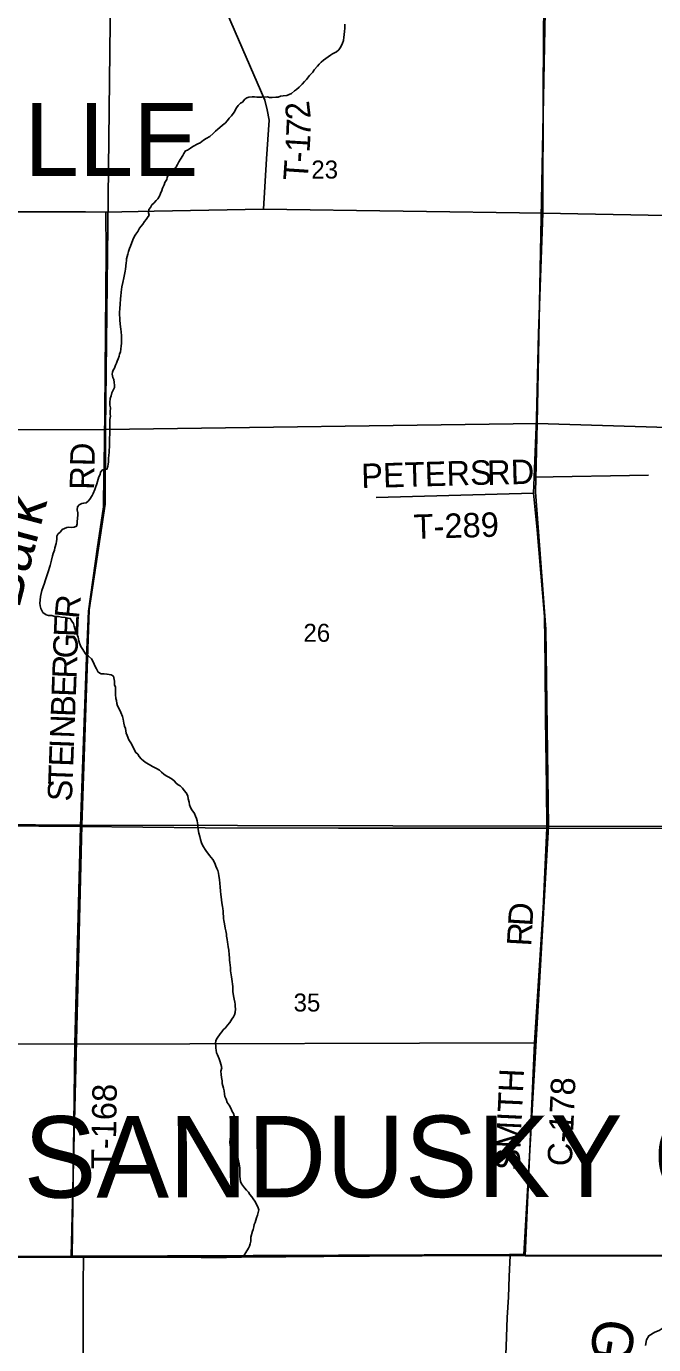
# Model space of a CAD drawing. Extents: x -8.5 to 18.7, y -20.3 to 7.
# Drawn here: x -5.06 to -2.14, y -11.04 to -4.91 of the extents above; entities that cross this region are included whole.
import ezdxf

# ---------------------------------------------------------------- set-up
doc = ezdxf.new("R2010")
doc.units = 0
for name, color, linetype in [('GM_X_Corporation', 7, 'Continuous'), ('GM_X_County_Road', 7, 'Continuous'), ('GM_X_County_Road_Text', 7, 'Continuous'), ('GM_X_County_Text', 7, 'Continuous'), ('GM_X_Minor_River', 7, 'Continuous'), ('GM_X_Minor_River_Text', 7, 'Continuous'), ('GM_X_Section', 7, 'Continuous'), ('GM_X_Section_Text', 7, 'Continuous'), ('GM_X_Township_Road', 7, 'Continuous'), ('GM_X_Township_Road_Text', 7, 'Continuous'), ('GM_X_Township_Text', 7, 'Continuous'), ('SH_Cut_Line', 7, 'Continuous')]:
    doc.layers.add(name, color=color, linetype=linetype)

msp = doc.modelspace()

# ---------------------------------------------------------------- linework, layer by layer
at = {"layer": 'GM_X_Corporation'}
for points in [[(-5.1117, -10.6367), (-4.8829, -10.6348), (-4.8436, -10.6347), (-4.7919, -10.6346), (-4.7685, -10.6345), (-4.638, -10.6355), (-4.4466, -10.6349), (-4.244, -10.6358), (-4.1259, -10.6358), (-4.0563, -10.6352), (-3.85, -10.6336), (-3.6734, -10.6316), (-3.4609, -10.6303), (-3.216, -10.6284), (-3.0771, -10.6275), (-2.8458, -10.6274), (-2.8064, -10.6276), (-2.7874, -10.6276), (-2.7373, -10.6283), (-2.7041, -10.6288), (-2.581, -10.6288), (-2.5015, -10.6287), (-2.3436, -10.6285), (-2.1696, -10.6282), (-2.0987, -10.6286)], [(-2.0987, -10.6286), (-2.1696, -10.6282), (-2.3436, -10.6285), (-2.5015, -10.6287), (-2.581, -10.6288), (-2.7041, -10.6288), (-2.7373, -10.6283), (-2.7874, -10.6276), (-2.8064, -10.6276), (-2.8458, -10.6274), (-3.0771, -10.6275), (-3.216, -10.6284), (-3.4609, -10.6303), (-3.6734, -10.6316), (-3.85, -10.6336), (-4.0563, -10.6352), (-4.1259, -10.6358), (-4.244, -10.6358), (-4.4466, -10.6349), (-4.638, -10.6355), (-4.7685, -10.6345), (-4.7919, -10.6346), (-4.8436, -10.6347), (-4.8829, -10.6348), (-5.1117, -10.6367)]]:
    msp.add_lwpolyline(points, dxfattribs=at)
at = {"layer": 'GM_X_County_Road'}
for p, q in [((-6.7402, -8.6177), (-4.8054, -8.6334)), ((-4.8432, -10.6358), (-4.7915, -10.6357))]:
    msp.add_line(p, q, dxfattribs=at)
for points in [[(-2.6535, -5.7816), (-2.6519, -5.2126), (-2.6487, -4.7751)], [(-6.6624, -5.7822), (-5.462, -5.7761), (-4.7817, -5.7756), (-4.6868, -5.7764), (-4.4626, -5.7723)], [(-4.4626, -5.7723), (-3.9531, -5.763), (-2.6535, -5.7816), (-0.5274, -5.8211)], [(-2.6355, -8.6408), (-2.637, -8.4485), (-2.6411, -8.1332), (-2.6424, -7.8832), (-2.6463, -7.6575), (-2.6801, -7.2535), (-2.6979, -7.0831), (-2.6949, -7.0095), (-2.684, -6.7368), (-2.6746, -6.3389), (-2.6535, -5.7816)], [(-4.8054, -8.6334), (-4.2254, -8.6404), (-3.6044, -8.6405), (-3.2741, -8.6405), (-2.6355, -8.6408), (-1.6159, -8.6434), (-0.8272, -8.6263), (-0.6867, -8.6253), (-0.6567, -8.6223), (-0.6531, -8.6219), (-0.6374, -8.6114)], [(-2.7369, -10.6294), (-2.6925, -9.6397), (-2.6529, -9.0143), (-2.6355, -8.6408)], [(-6.8604, -10.6554), (-6.7623, -10.6544), (-6.6529, -10.6525), (-6.5646, -10.6514), (-6.4813, -10.6501), (-6.27, -10.6472), (-6.0524, -10.6444), (-5.8398, -10.6403), (-5.7242, -10.6406), (-5.4842, -10.6404), (-5.2716, -10.6398), (-5.1112, -10.6378), (-4.8825, -10.6359), (-4.8432, -10.6358)], [(-4.7915, -10.6357), (-4.7681, -10.6356), (-4.6375, -10.6366), (-4.4462, -10.636), (-4.2436, -10.6369), (-4.1254, -10.6369), (-4.0558, -10.6363), (-3.8495, -10.6347), (-3.673, -10.6327), (-3.4604, -10.6314), (-3.2155, -10.6295), (-3.0767, -10.6286), (-2.8454, -10.6285), (-2.806, -10.6287)], [(-2.806, -10.6287), (-2.787, -10.6287), (-2.7369, -10.6294)], [(-2.7369, -10.6294), (-2.7037, -10.6299), (-2.5806, -10.6299), (-2.5011, -10.6298), (-2.3432, -10.6296), (-2.1692, -10.6293), (-2.0983, -10.6297), (-1.9268, -10.6296), (-1.8733, -10.6296), (-1.7688, -10.6303)]]:
    msp.add_lwpolyline(points, dxfattribs=at)
at = {"layer": 'GM_X_Minor_River'}
for points in [[(-3.5747, -4.9021), (-3.5757, -4.9233), (-3.5773, -4.9347), (-3.5783, -4.9529), (-3.5792, -4.9635), (-3.5816, -4.9787), (-3.5863, -4.9915), (-3.591, -5.0013), (-3.5972, -5.0127)], [(-3.5972, -5.0127), (-3.6034, -5.0225), (-3.6141, -5.0315), (-3.6317, -5.0411), (-3.6423, -5.0463), (-3.6531, -5.0546), (-3.663, -5.0621), (-3.6745, -5.0695), (-3.6852, -5.0793), (-3.6952, -5.089), (-3.7029, -5.0981), (-3.7182, -5.1154), (-3.7244, -5.1252), (-3.7398, -5.1417), (-3.7536, -5.1598), (-3.7621, -5.1696), (-3.7736, -5.1816), (-3.7882, -5.1951), (-3.8004, -5.2071), (-3.8096, -5.2131), (-3.8234, -5.2251), (-3.8341, -5.2303), (-3.8448, -5.234), (-3.8622, -5.2361), (-3.8751, -5.2374), (-3.8851, -5.2419), (-3.8964, -5.2425), (-3.9131, -5.2431), (-3.9253, -5.243), (-3.9351, -5.2413), (-3.9602, -5.2418), (-3.9746, -5.2424), (-3.9844, -5.2423), (-3.995, -5.2407), (-4.0064, -5.2413), (-4.0209, -5.2427), (-4.0307, -5.2449), (-4.0399, -5.2516), (-4.0515, -5.2659), (-4.0606, -5.2704), (-4.0706, -5.2809), (-4.0783, -5.2922), (-4.0892, -5.3126), (-4.1023, -5.3284), (-4.113, -5.3404), (-4.1207, -5.3502), (-4.1322, -5.363), (-4.1437, -5.3727), (-4.1567, -5.3832), (-4.1659, -5.3915), (-4.1767, -5.4005), (-4.1882, -5.411), (-4.2035, -5.4245), (-4.2195, -5.4342), (-4.2325, -5.4424), (-4.2486, -5.4544), (-4.2585, -5.4588), (-4.2814, -5.4722), (-4.2936, -5.4797), (-4.3066, -5.4879), (-4.3158, -5.4924), (-4.3235, -5.5037), (-4.3289, -5.5127), (-4.3397, -5.5301), (-4.3475, -5.5429), (-4.3537, -5.5557), (-4.3614, -5.5686), (-4.376, -5.5821), (-4.3844, -5.5926), (-4.3967, -5.6054), (-4.4014, -5.616), (-4.403, -5.6258), (-4.4123, -5.6394), (-4.4162, -5.6492), (-4.424, -5.6658), (-4.4263, -5.6757), (-4.4318, -5.6908), (-4.4365, -5.7029), (-4.4442, -5.7149), (-4.4534, -5.7224), (-4.4642, -5.7345), (-4.4734, -5.7435), (-4.4788, -5.7548), (-4.4873, -5.7646), (-4.489, -5.7805), (-4.4853, -5.7912), (-4.4938, -5.8025), (-4.5, -5.8115), (-4.5077, -5.8206), (-4.5154, -5.8326), (-4.53, -5.8515), (-4.5385, -5.8673), (-4.5478, -5.8794), (-4.5539, -5.8892), (-4.5617, -5.9058), (-4.5719, -5.9353), (-4.5774, -5.9466), (-4.5821, -5.9602), (-4.5852, -5.9716), (-4.59, -5.9943), (-4.5901, -6.0034)], [(-4.5901, -6.0034), (-4.5925, -6.0125), (-4.5951, -6.0421), (-4.5975, -6.0519), (-4.6007, -6.0671), (-4.6039, -6.083), (-4.608, -6.1042), (-4.612, -6.1247), (-4.6153, -6.1482), (-4.6178, -6.1679), (-4.6187, -6.1777), (-4.6198, -6.2066), (-4.6222, -6.224), (-4.6232, -6.2445), (-4.6233, -6.2536), (-4.622, -6.2703), (-4.6213, -6.2794), (-4.6208, -6.2961), (-4.6187, -6.3098), (-4.6173, -6.3205), (-4.6159, -6.3334), (-4.6146, -6.3524), (-4.614, -6.3653), (-4.6142, -6.3873), (-4.6151, -6.3979), (-4.6168, -6.4139), (-4.6192, -6.426), (-4.6231, -6.4373), (-4.6255, -6.4464), (-4.6294, -6.4585), (-4.6334, -6.4691), (-4.6365, -6.4797), (-4.6419, -6.4888), (-4.6459, -6.5024), (-4.6521, -6.5122), (-4.6552, -6.5213), (-4.6568, -6.5304), (-4.6547, -6.5456), (-4.6503, -6.5555), (-4.6474, -6.5684), (-4.646, -6.5806), (-4.6469, -6.592), (-4.6539, -6.6071), (-4.6593, -6.6169), (-4.6625, -6.6313), (-4.6672, -6.6441), (-4.6689, -6.6623), (-4.6676, -6.6737), (-4.6654, -6.6867), (-4.6664, -6.7056), (-4.6665, -6.7155), (-4.6659, -6.7254), (-4.6676, -6.7413), (-4.6677, -6.755), (-4.6686, -6.7656), (-4.668, -6.7815), (-4.6683, -6.8089), (-4.6693, -6.8271), (-4.6703, -6.846), (-4.6705, -6.8673), (-4.6715, -6.8848), (-4.6716, -6.8939), (-4.6725, -6.9075), (-4.6742, -6.9227), (-4.6751, -6.9371), (-4.676, -6.9485), (-4.6768, -6.9576), (-4.6815, -6.9712), (-4.6937, -6.9756), (-4.7028, -6.9755), (-4.7113, -6.9853), (-4.7137, -6.9967), (-4.7199, -7.0072), (-4.723, -7.0178), (-4.7255, -7.0299), (-4.7294, -7.0398), (-4.7356, -7.0579), (-4.738, -7.067), (-4.7458, -7.0844), (-4.7505, -7.0942), (-4.7613, -7.1116), (-4.7697, -7.1213), (-4.7789, -7.1281), (-4.7896, -7.1295), (-4.7987, -7.1317), (-4.8117, -7.1384), (-4.8193, -7.1474), (-4.8195, -7.1603), (-4.8166, -7.1755), (-4.8167, -7.1846), (-4.8201, -7.2165), (-4.821, -7.2263), (-4.8234, -7.2377), (-4.8341, -7.2421), (-4.8485, -7.2427), (-4.8583, -7.2419), (-4.8682, -7.2433), (-4.8797, -7.2477), (-4.8896, -7.2529), (-4.898, -7.2635), (-4.9103, -7.274)], [(-4.9103, -7.274), (-4.915, -7.283), (-4.9151, -7.2967), (-4.9168, -7.3081), (-4.9184, -7.3179), (-4.9239, -7.3376), (-4.9256, -7.3482), (-4.9318, -7.3641), (-4.9357, -7.3747), (-4.939, -7.3951), (-4.9453, -7.4194), (-4.9485, -7.4284), (-4.9532, -7.4443), (-4.9595, -7.464), (-4.9642, -7.4776), (-4.9689, -7.4905), (-4.9728, -7.5018), (-4.9791, -7.5192), (-4.9846, -7.5366), (-4.9878, -7.5503), (-4.9902, -7.5647), (-4.9919, -7.5806), (-4.9936, -7.595), (-4.993, -7.6079), (-4.9893, -7.6193), (-4.9849, -7.6285), (-4.9797, -7.6377), (-4.9646, -7.6492), (-4.9533, -7.6516), (-4.9381, -7.6525), (-4.929, -7.6557), (-4.9177, -7.6565), (-4.9071, -7.6574), (-4.8927, -7.6606), (-4.876, -7.6623), (-4.8631, -7.664), (-4.8525, -7.6663), (-4.8443, -7.6793), (-4.8369, -7.6893), (-4.8347, -7.7015), (-4.8318, -7.7121), (-4.8237, -7.7342), (-4.8163, -7.7525), (-4.812, -7.77), (-4.8091, -7.7807), (-4.8032, -7.7967), (-4.7942, -7.8097), (-4.7808, -7.8311), (-4.768, -7.8419), (-4.7538, -7.8542), (-4.7449, -7.8702), (-4.7374, -7.8862), (-4.7308, -7.9007), (-4.7218, -7.9153), (-4.7083, -7.9237), (-4.6946, -7.9239), (-4.6817, -7.9248), (-4.6712, -7.9272), (-4.6621, -7.9288), (-4.6515, -7.935), (-4.6465, -7.9578), (-4.6459, -7.9745), (-4.6422, -7.986), (-4.6426, -8.0194), (-4.6398, -8.0384), (-4.6369, -8.0475), (-4.6363, -8.0619), (-4.6333, -8.0718), (-4.6252, -8.0864), (-4.6178, -8.1039), (-4.6089, -8.1222), (-4.6067, -8.1344), (-4.6039, -8.1526), (-4.5995, -8.1671), (-4.5959, -8.1778), (-4.5923, -8.1991), (-4.5871, -8.2105), (-4.5798, -8.2311), (-4.5701, -8.2449), (-4.5604, -8.2639), (-4.5545, -8.2762), (-4.5471, -8.2899), (-4.538, -8.2976), (-4.5313, -8.3075), (-4.5231, -8.3182), (-4.5118, -8.3282), (-4.4998, -8.3375), (-4.4847, -8.3452), (-4.4704, -8.3545), (-4.4508, -8.3638), (-4.4372, -8.3723), (-4.4275, -8.3808), (-4.4177, -8.39), (-4.4064, -8.3977), (-4.3936, -8.4047), (-4.3778, -8.4139), (-4.3687, -8.4209), (-4.3598, -8.4324), (-4.35, -8.4393), (-4.3409, -8.4439), (-4.3297, -8.4547)], [(-4.3297, -8.4547), (-4.3222, -8.4662), (-4.3125, -8.4769), (-4.3058, -8.4906), (-4.3037, -8.5051), (-4.2993, -8.5211), (-4.2972, -8.5325), (-4.2928, -8.5447), (-4.2868, -8.5561), (-4.2749, -8.573), (-4.2697, -8.5859), (-4.2653, -8.5966), (-4.2624, -8.6065), (-4.2595, -8.6255), (-4.2582, -8.6369), (-4.2575, -8.6476), (-4.2539, -8.6643), (-4.2503, -8.6803), (-4.2467, -8.694), (-4.2415, -8.7092), (-4.2349, -8.723), (-4.2222, -8.7444), (-4.205, -8.7688), (-4.1885, -8.7872), (-4.1826, -8.7979), (-4.1782, -8.8086), (-4.1745, -8.8177), (-4.1708, -8.8292), (-4.1664, -8.8383), (-4.1627, -8.8505), (-4.1613, -8.8634), (-4.1585, -8.8802), (-4.1564, -8.8984), (-4.1551, -8.9136), (-4.1538, -8.9349), (-4.1525, -8.9501), (-4.1503, -8.9607), (-4.149, -8.9752), (-4.1476, -8.9889), (-4.1447, -9.0056), (-4.1433, -9.0147), (-4.1412, -9.0269), (-4.1406, -9.0383), (-4.1392, -9.052), (-4.1393, -9.0611), (-4.1379, -9.071), (-4.135, -9.0862), (-4.1315, -9.106), (-4.1286, -9.1189), (-4.1257, -9.1341), (-4.1251, -9.1432), (-4.123, -9.1584), (-4.1208, -9.1706), (-4.1194, -9.1805), (-4.1181, -9.1934), (-4.1152, -9.2079), (-4.1132, -9.2307), (-4.1118, -9.2443), (-4.1112, -9.255), (-4.1105, -9.2664), (-4.1084, -9.2778), (-4.107, -9.2907), (-4.1064, -9.3044), (-4.105, -9.3143), (-4.1029, -9.3325), (-4.1008, -9.3439), (-4.0966, -9.3781), (-4.096, -9.3888), (-4.0954, -9.4002), (-4.0926, -9.4215), (-4.0897, -9.4359), (-4.0861, -9.4496), (-4.0854, -9.4603), (-4.0848, -9.4701), (-4.0834, -9.4815), (-4.0851, -9.499), (-4.0883, -9.5096), (-4.0929, -9.5186), (-4.1014, -9.5299), (-4.1107, -9.5443), (-4.1207, -9.5571), (-4.1307, -9.5691), (-4.1414, -9.5796), (-4.1476, -9.5887), (-4.1553, -9.5977), (-4.1691, -9.618), (-4.1746, -9.6286), (-4.1763, -9.6423), (-4.1756, -9.6529), (-4.1757, -9.6635), (-4.1736, -9.6742), (-4.1714, -9.6856), (-4.1678, -9.6955), (-4.1604, -9.7138), (-4.1552, -9.7283), (-4.1523, -9.7389), (-4.1472, -9.7549), (-4.1512, -9.7716), (-4.1498, -9.7868), (-4.1492, -9.8012), (-4.1456, -9.8157)], [(-4.1456, -9.8157), (-4.145, -9.8278), (-4.1421, -9.8393), (-4.1399, -9.8499), (-4.1363, -9.8629), (-4.1342, -9.8781), (-4.1328, -9.8895), (-4.1276, -9.9017), (-4.1232, -9.9162), (-4.1135, -9.9299), (-4.1061, -9.9437), (-4.0987, -9.9582), (-4.0935, -9.9681), (-4.0905, -9.9788), (-4.0877, -9.9917), (-4.087, -10.0038), (-4.0872, -10.016), (-4.0896, -10.0274), (-4.0951, -10.0425), (-4.1021, -10.0568), (-4.1068, -10.075), (-4.1092, -10.0871), (-4.1101, -10.1008), (-4.108, -10.1152), (-4.1036, -10.1274), (-4.0938, -10.1351), (-4.0879, -10.1443), (-4.0842, -10.1542), (-4.0752, -10.1672), (-4.0716, -10.1809), (-4.0665, -10.2015), (-4.0637, -10.2212), (-4.0631, -10.2304), (-4.0639, -10.2402), (-4.0634, -10.2592), (-4.062, -10.2729), (-4.0599, -10.2835), (-4.0562, -10.2957), (-4.0412, -10.3133), (-4.0323, -10.3248), (-4.0233, -10.334), (-4.0166, -10.344), (-4.0076, -10.3562), (-4.0016, -10.3654), (-3.9942, -10.3761), (-3.9837, -10.3922), (-3.9778, -10.4059), (-3.9756, -10.4158), (-3.9781, -10.4279), (-3.9812, -10.4408), (-3.9859, -10.4536), (-3.9891, -10.4642), (-3.9923, -10.4756), (-3.9962, -10.4847), (-3.9978, -10.4953), (-4.0009, -10.5066), (-4.0048, -10.5157), (-4.012, -10.5429), (-4.0121, -10.5521), (-4.0129, -10.5612), (-4.0161, -10.574), (-4.0193, -10.5846), (-4.0239, -10.5944), (-4.0482, -10.6351)], [(-2.0288, -10.6281), (-2.0288, -10.6609), (-2.0274, -10.6798), (-2.0245, -10.7011), (-2.0186, -10.7209), (-2.0112, -10.7399), (-2.0038, -10.7657), (-2.0069, -10.7877), (-2.0177, -10.818), (-2.0284, -10.8376), (-2.0438, -10.8641), (-2.0537, -10.886), (-2.0721, -10.9185), (-2.0798, -10.9443), (-2.0944, -10.9639), (-2.1134, -10.9767), (-2.1323, -10.9841), (-2.1612, -11.0014), (-2.1719, -11.0211), (-2.1759, -11.0461)]]:
    msp.add_lwpolyline(points, dxfattribs=at)
at = {"layer": 'GM_X_Section'}
for points in [[(-4.6646, -4.7603), (-4.6877, -6.787), (-6.6812, -6.7894), (-6.6598, -4.7688)], [(-2.6423, -4.7637), (-2.6797, -6.76), (-4.6877, -6.787), (-4.6646, -4.7603)], [(-0.5043, -4.8042), (-0.5496, -6.7247), (-0.5532, -6.824), (-2.6797, -6.76), (-2.6423, -4.7637)], [(-6.6812, -6.7894), (-4.6877, -6.787), (-4.6907, -7.1341), (-4.7642, -7.6263), (-4.7984, -8.6266), (-6.7444, -8.6126)], [(-2.6797, -6.76), (-2.6885, -7.0783), (-2.6394, -7.7153), (-2.6276, -8.6318), (-4.7984, -8.6266), (-4.7642, -7.6263), (-4.6907, -7.1341), (-4.6877, -6.787)], [(-0.5532, -6.824), (-0.6492, -8.616), (-0.6509, -8.6342), (-2.6276, -8.6318), (-2.6394, -7.7153), (-2.6885, -7.0783), (-2.6797, -6.76)], [(-4.7984, -8.6266), (-4.8484, -10.6311), (-6.8589, -10.643), (-6.7452, -8.6232), (-6.7444, -8.6126)], [(-2.6276, -8.6318), (-2.7416, -10.624), (-2.8096, -10.6242), (-4.7972, -10.6306), (-4.8484, -10.6311), (-4.7984, -8.6266)]]:
    msp.add_lwpolyline(points, close=True, dxfattribs=at)
at = {"layer": 'GM_X_Township_Road'}
for p, q in [((-4.6956, -6.9927), (-4.695, -6.9535)), ((-2.6949, -7.0095), (-2.1618, -6.9997)), ((-3.4286, -7.104), (-2.6979, -7.0831))]:
    msp.add_line(p, q, dxfattribs=at)
for points in [[(-3.9531, -5.763), (-3.9402, -5.5285), (-3.9275, -5.3487), (-3.9358, -5.3014), (-3.9465, -5.2564), (-4.1559, -4.7722)], [(-4.695, -6.9535), (-4.6911, -6.7085), (-4.6852, -5.9603), (-4.6868, -5.7764)], [(-4.8054, -8.6334), (-4.7958, -8.3646), (-4.7761, -7.8483), (-4.7674, -7.6327), (-4.7254, -7.3333), (-4.6981, -7.1475), (-4.6956, -6.9927)], [(-4.8432, -10.6358), (-4.8315, -9.645), (-4.8054, -8.6334)], [(-6.8095, -9.6404), (-4.8315, -9.645), (-2.6925, -9.6397)], [(-4.7952, -12.8663), (-4.7956, -12.851), (-4.7952, -12.815), (-4.7946, -12.6645), (-4.7938, -12.524), (-4.7913, -12.1957), (-4.7911, -11.901), (-4.7915, -11.7804), (-4.7906, -11.5467), (-4.7915, -11.4994), (-4.7924, -11.1737), (-4.7927, -11.0792), (-4.7924, -10.9188), (-4.7917, -10.7633), (-4.7915, -10.6357)], [(-2.8567, -11.7747), (-2.8546, -11.724), (-2.8512, -11.6432), (-2.8447, -11.5004), (-2.8384, -11.3588), (-2.8334, -11.242), (-2.8298, -11.1563), (-2.8251, -11.0507), (-2.8192, -10.9166), (-2.8144, -10.8222), (-2.8103, -10.7266), (-2.8071, -10.6608), (-2.806, -10.6287)]]:
    msp.add_lwpolyline(points, dxfattribs=at)
at = {"layer": 'SH_Cut_Line'}
for points in [[(-2.0987, -10.6286), (-2.1696, -10.6282), (-2.3436, -10.6285), (-2.5015, -10.6287), (-2.581, -10.6288), (-2.7041, -10.6288), (-2.7373, -10.6283), (-2.7874, -10.6276), (-2.8064, -10.6276), (-2.8458, -10.6274), (-3.0771, -10.6275), (-3.216, -10.6284), (-3.4609, -10.6303), (-3.6734, -10.6316), (-3.85, -10.6336), (-4.0563, -10.6352), (-4.1259, -10.6358), (-4.244, -10.6358), (-4.4466, -10.6349), (-4.638, -10.6355), (-4.7685, -10.6345), (-4.7919, -10.6346), (-4.8436, -10.6347), (-4.8829, -10.6348), (-5.1117, -10.6367)], [(-5.1117, -10.6367), (-4.8829, -10.6348), (-4.8436, -10.6347), (-4.7919, -10.6346), (-4.7685, -10.6345), (-4.638, -10.6355), (-4.4466, -10.6349), (-4.244, -10.6358), (-4.1259, -10.6358), (-4.0563, -10.6352), (-3.85, -10.6336), (-3.6734, -10.6316), (-3.4609, -10.6303), (-3.216, -10.6284), (-3.0771, -10.6275), (-2.8458, -10.6274), (-2.8064, -10.6276), (-2.7874, -10.6276), (-2.7373, -10.6283), (-2.7041, -10.6288), (-2.581, -10.6288), (-2.5015, -10.6287), (-2.3436, -10.6285), (-2.1696, -10.6282), (-2.0987, -10.6286)]]:
    msp.add_lwpolyline(points, dxfattribs=at)

# ---------------------------------------------------------------- texts
at = {"layer": 'GM_X_County_Road_Text'}
for s, height, rotation, p in [('D', 0.1136, 86.48251, (-2.7029, -9.0993)), ('R', 0.1136, 86.81745, (-2.7081, -9.1923)), ('SMITH', 0.11364, 87.34704, (-2.7632, -10.2344)), ('C-178', 0.11364, 87.52271, (-2.5196, -10.215))]:
    msp.add_text(s, height=height, rotation=rotation, dxfattribs=at).set_placement(p)
at = {"layer": 'GM_X_County_Text'}
msp.add_text('SANDUSKY COUNTY', height=0.378788, rotation=0.08333, dxfattribs=at).set_placement((-5.0687, -10.3596))
at = {"layer": 'GM_X_Minor_River_Text'}
for s, rotation, p in [('Bark', 75.20042, (-5.0916, -7.6248)), ('Green', 260.87175, (-2.4068, -10.9122))]:
    msp.add_text(s, height=0.18951, rotation=rotation, dxfattribs=at).set_placement(p)
at = {"layer": 'GM_X_Section_Text'}
for s, p in [('23', (-3.731, -5.6205)), ('26', (-3.7677, -7.7747)), ('35', (-3.8135, -9.4938))]:
    msp.add_text(s, height=0.08371, rotation=0.00001, dxfattribs=at).set_placement(p)
at = {"layer": 'GM_X_Township_Road_Text'}
for s, height, rotation, p in [('2', 0.1136, 96.53277, (-3.7328, -5.3395)), ('7', 0.1136, 87.51485, (-3.7351, -5.4289)), ('1', 0.1136, 86.47721, (-3.7395, -5.501)), ('-', 0.1136, 86.22266, (-3.7427, -5.5481)), ('T', 0.1136, 86.14429, (-3.7484, -5.6331)), ('RD', 0.11364, 89.0303, (-4.7415, -7.0687)), ('PETERS', 0.11364, 1.64331, (-3.4974, -7.0604)), ('RD', 0.11364, 1.64331, (-2.9117, -7.0457)), ('T-289', 0.11364, 1.64331, (-3.2537, -7.2968)), ('R', 0.1136, 84.52358, (-4.8126, -7.6707)), ('E', 0.1136, 87.5822, (-4.8161, -7.754)), ('G', 0.1136, 87.84296, (-4.8199, -7.8538)), ('R', 0.1136, 87.84502, (-4.8234, -7.9471)), ('E', 0.1136, 87.84755, (-4.8266, -8.032)), ('B', 0.1136, 87.84112, (-4.8301, -8.1253)), ('N', 0.1136, 87.8466, (-4.8338, -8.2252)), ('E', 0.1136, 87.8446, (-4.8388, -8.3568)), ('I', 0.1136, 87.84673, (-4.8356, -8.2718)), ('T', 0.1136, 87.84384, (-4.842, -8.4417)), ('S', 0.1136, 87.84706, (-4.8449, -8.5183)), ('T-168', 0.11364, 89.15793, (-4.6413, -10.2277))]:
    msp.add_text(s, height=height, rotation=rotation, dxfattribs=at).set_placement(p)
at = {"layer": 'GM_X_Township_Text'}
msp.add_text('BALLVILLE', height=0.34091, rotation=0.00001, dxfattribs=at).set_placement((-6.612, -5.6095))

doc.saveas('drawing.dxf')
